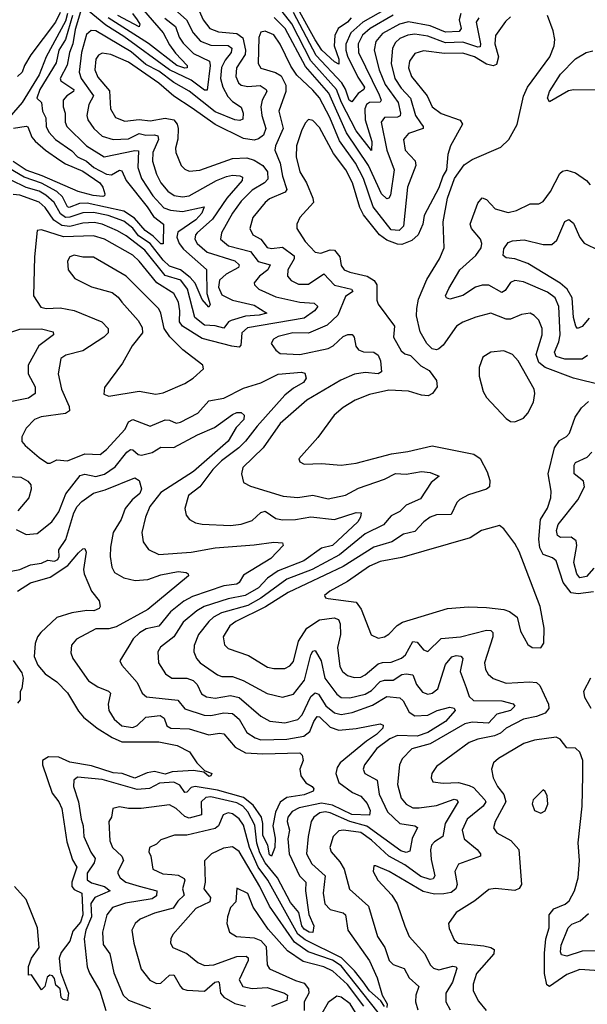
# Model space of a CAD drawing. Extents: x 1443846 to 1577407, y 839182 to 927291.
# Tile 432 of 535: x 1520245 to 1522859, y 917933 to 922466. Entities that reach past the tile are written whole.
import ezdxf

# ---------------------------------------------------------------- set-up
doc = ezdxf.new("R2010")
doc.units = 0

msp = doc.modelspace()

# ---------------------------------------------------------------- linework, layer by layer
at = {"layer": '0CON20XD'}
for points in [[(1520944.7, 922524.7), (1521013.4, 922465), (1521043.7, 922405), (1521076.7, 922366.7), (1521125, 922348.8), (1521205, 922346.9), (1521222.2, 922335), (1521219.3, 922315), (1521190.7, 922279.3), (1521173.9, 922246.1), (1521169.7, 922195), (1521180.2, 922155), (1521203, 922113), (1521225, 922090), (1521265, 922062.9), (1521274.1, 922035), (1521271.9, 922008.1), (1521258.7, 922001.3), (1521235.7, 922004.3), (1521145, 922041.5), (1521025, 922137.3), (1520955, 922177.3), (1520885, 922228.7), (1520825, 922260.1), (1520758.3, 922318.3), (1520595, 922415.2), (1520573.6, 922416.4), (1520552.9, 922397.1), (1520528.6, 922315), (1520518.3, 922225), (1520527.1, 922195), (1520585.2, 922115), (1520563.6, 922075), (1520553.3, 922025), (1520559.2, 922005), (1520585.9, 921965), (1520625, 921929.2), (1520675.2, 921915.2), (1520745, 921917.1), (1520795, 921942.6), (1520825, 921933.7), (1520866.2, 921936.2), (1520881.6, 921931.6), (1520884.2, 921915), (1520857.9, 921855), (1520856.6, 921815), (1520874.4, 921755), (1520893.9, 921715), (1520926.3, 921676.3), (1520956.5, 921656.5), (1520995, 921650.6), (1521025, 921654.8), (1521150.7, 921725), (1521196.5, 921743.5), (1521225, 921749.6), (1521257.8, 921747.8), (1521270.6, 921740.6), (1521269.6, 921725), (1521198.9, 921645), (1521132.1, 921547.9), (1521061.7, 921485), (1521053.8, 921475), (1521050.8, 921455), (1521062.6, 921435), (1521108, 921395), (1521235.4, 921355.4), (1521255, 921337.5), (1521252.5, 921325), (1521195, 921294.8), (1521165, 921266.8), (1521159.5, 921235), (1521175, 921199.4), (1521225, 921174.1), (1521325, 921152.2), (1521383.1, 921115), (1521348, 921105), (1521285, 921100.6), (1521218.8, 921081.2), (1521205.7, 921074.3), (1521184.8, 921045.2), (1521145, 921056.6), (1521095, 921060.4), (1521051.9, 921095), (1521017.2, 921225), (1520986.8, 921266.8), (1520915, 921288.1), (1520820.8, 921405), (1520735, 921471.2), (1520695, 921493.8), (1520625, 921524.1), (1520587.5, 921532.5), (1520535, 921530), (1520475, 921513.6), (1520438.6, 921518.6), (1520402.3, 921542.4), (1520361.3, 921601.3), (1520335, 921626.2), (1520245, 921658.8), (1520215, 921661)], [(1521059.6, 922535), (1521090.2, 922465), (1521120.4, 922425), (1521159.7, 922409.7), (1521245, 922402.2), (1521272.3, 922382.3), (1521285.1, 922325.1), (1521283.6, 922306.4), (1521243.6, 922245), (1521240, 922205), (1521252.6, 922175), (1521265, 922164.7), (1521295, 922159), (1521352.9, 922162.9), (1521380.3, 922145), (1521382.5, 922135), (1521361.5, 922095), (1521355.6, 922065), (1521359.8, 922025), (1521377.5, 921965), (1521367.6, 921935), (1521345, 921917), (1521325, 921910.7), (1521275, 921919.6), (1521145, 921982.9), (1521038.7, 922058.7), (1520954.4, 922114.4), (1520885, 922174.4), (1520745, 922270.6), (1520665, 922305.6), (1520625, 922311.2), (1520607.7, 922302.3), (1520595.2, 922284.8), (1520590.4, 922235), (1520605, 922200.7), (1520658.5, 922138.5), (1520662.6, 922055), (1520685.2, 922015.2), (1520729, 921999), (1520795, 922006.7), (1520845, 922000.9), (1520915, 922012.7), (1520954.3, 922004.3), (1520970.2, 921985), (1520974.8, 921965), (1520973.6, 921916.4), (1520961.8, 921875), (1520963.9, 921855), (1520988.8, 921795), (1521005, 921777.5), (1521025, 921768.5), (1521075, 921772.8), (1521225, 921827.5), (1521290.1, 921830.1), (1521325, 921819.2), (1521365, 921794.8), (1521385.2, 921765), (1521387.8, 921732.2), (1521372, 921715), (1521315, 921680.5), (1521265, 921630.6), (1521225.2, 921575), (1521174.2, 921485), (1521169.6, 921455), (1521206.4, 921425), (1521308.3, 921398.3), (1521343, 921353), (1521397.8, 921337.8), (1521388, 921315), (1521349.2, 921285), (1521324.5, 921255), (1521325.5, 921245), (1521346, 921226), (1521425, 921190), (1521535, 921164.8), (1521601.1, 921161.1), (1521617.5, 921145), (1521603.1, 921125), (1521555, 921091.9), (1521293.1, 921046.9), (1521267.6, 921025), (1521263.9, 920985), (1521262.8, 920967.2), (1521255, 920958.8), (1521222.3, 920962.3), (1521085, 920998.4), (1520995, 921054.5), (1520981, 921075), (1520982.5, 921125), (1520975.5, 921165), (1520955, 921205.3), (1520876.3, 921255), (1520795, 921354.8), (1520765, 921382.4), (1520635, 921455.6), (1520585, 921470.9), (1520445.7, 921465.7), (1520345, 921497.8), (1520324.4, 921495.6), (1520313.6, 921375), (1520308.5, 921195), (1520341.9, 921141.9), (1520366.7, 921136.7), (1520430.6, 921139.4), (1520495, 921127.6), (1520622.9, 921075), (1520652.7, 921045), (1520652.7, 921025), (1520632.7, 921005), (1520535, 920941.6), (1520457.8, 920922.2), (1520433.6, 920906.4), (1520421.8, 920835), (1520436.9, 920765), (1520473.2, 920685), (1520473.6, 920665), (1520455, 920652.6), (1520342.9, 920637.1), (1520312.9, 920625), (1520275, 920586), (1520254.5, 920545), (1520255, 920524), (1520269.4, 920505), (1520335, 920450.8), (1520373.3, 920425), (1520385, 920424.5), (1520415, 920439.5), (1520465, 920434.5), (1520545, 920467), (1520615, 920464.7), (1520645, 920487.1), (1520730.9, 920580.9), (1520745.7, 920614.3), (1520765, 920625.9), (1520845, 920594.6), (1520915, 920624.6), (1520935, 920622.7), (1520965, 920608.5), (1520985, 920612.4), (1521064.6, 920655), (1521115, 920710.7), (1521185, 920723.9), (1521275, 920770), (1521355, 920794.4), (1521435, 920833.9), (1521542.8, 920842.8), (1521558.1, 920838.1), (1521564.5, 920815), (1521551.8, 920795), (1521505, 920769.2), (1521465, 920737.9), (1521337.6, 920595), (1521284.3, 920525), (1521253.8, 920495), (1521173.3, 920435), (1521133.5, 920395), (1521074.2, 920315.8), (1521021.5, 920275), (1521005.6, 920215), (1521011.9, 920185), (1521026, 920165), (1521055, 920150), (1521085, 920143.5), (1521215, 920136.7), (1521265, 920144.2), (1521315, 920160.4), (1521355, 920196.9), (1521375, 920203.9), (1521425, 920170.3), (1521455, 920163.9), (1521515, 920164.3), (1521585, 920177.8), (1521695, 920164.8), (1521795, 920196.7), (1521817.1, 920195), (1521814.5, 920175), (1521802.7, 920155), (1521685, 920045.6), (1521635, 920033.2), (1521552.5, 919975), (1521435, 919928), (1521385.6, 919894.4), (1521345, 919850.9), (1521282.7, 919815), (1521205, 919799.3), (1521094.9, 919765.1), (1521060, 919745), (1520997.9, 919692.1), (1520954.7, 919625), (1520893.3, 919576.7), (1520880.8, 919555), (1520883.2, 919505), (1520916.2, 919455), (1520945, 919434.7), (1521013.8, 919433.8), (1521043.2, 919423.2), (1521062.1, 919405), (1521082.1, 919362.1), (1521105, 919348.1), (1521145, 919342.4), (1521215, 919355.2), (1521255, 919345.2), (1521355, 919260), (1521396.3, 919236.3), (1521465, 919229), (1521525, 919243.5), (1521545.9, 919265), (1521585, 919350.8), (1521605, 919366.7), (1521620.7, 919360.7), (1521655, 919307), (1521695, 919274.5), (1521725, 919267), (1521775.8, 919275.8), (1521870, 919310), (1521935, 919350.5), (1521995, 919344.7), (1522010.1, 919330.1), (1522038, 919278), (1522065, 919260.8), (1522125, 919264.4), (1522167.8, 919285), (1522225, 919301.1), (1522245, 919295.8), (1522250, 919285), (1522205.8, 919235), (1522125, 919183.8), (1522075, 919168.1), (1521985, 919169.8), (1521949.2, 919155), (1521889, 919111), (1521832.2, 919035), (1521826.8, 919015), (1521833.5, 918995), (1521890.5, 918965), (1521900.9, 918900.9), (1521938.6, 918818.6), (1521995, 918765.2), (1522064.6, 918754.6), (1522077.2, 918747.2), (1522052.9, 918697.1), (1522041.5, 918638.5), (1522025, 918631.6), (1521999.8, 918639.8), (1521843.8, 918753.8), (1521765, 918774.9), (1521675, 918815.1), (1521651, 918819), (1521626.2, 918813.8), (1521598.9, 918795), (1521587.5, 918775), (1521573.3, 918705), (1521566.2, 918625), (1521590.4, 918580.4), (1521651.8, 918525), (1521642.3, 918445), (1521649.7, 918395), (1521675, 918369.2), (1521734.2, 918354.3), (1521745.2, 918345.2), (1521755.3, 918275), (1521855, 918133.6), (1521890.7, 918055), (1521914.7, 917974.7), (1521937.3, 917935), (1521935, 917918.6)], [(1520783.8, 922545), (1520906, 922405), (1520935, 922350.7), (1520962.1, 922312.1), (1521016, 922255), (1521015.8, 922245), (1521005, 922243.1), (1520967.7, 922255), (1520837.1, 922357.1), (1520652.1, 922475)], [(1521965.6, 922535), (1521824.6, 922454.6), (1521769.2, 922405), (1521746, 922354), (1521746.6, 922325), (1521755, 922298.8), (1521801.9, 922201.9), (1521832.3, 922155), (1521830, 922145), (1521804, 922126), (1521775, 922087.1), (1521762.5, 922095), (1521745.9, 922145.9), (1521728.7, 922175), (1521610.8, 922300.8), (1521505, 922498.5)], [(1521771.4, 922475), (1521754.4, 922455), (1521711.1, 922425), (1521696.5, 922393.5), (1521693.7, 922345), (1521715.2, 922284.8), (1521715, 922261.8), (1521695, 922271.4), (1521636.1, 922325), (1521605, 922373.3), (1521519, 922529)], [(1520488.6, 922485), (1520455.5, 922374.5), (1520425.6, 922325), (1520413.1, 922266.9), (1520337.3, 922145), (1520323.7, 922105), (1520345.3, 922085.3), (1520350.4, 922045), (1520365, 922013.8), (1520366.9, 921975), (1520378.1, 921948.1), (1520410.2, 921915), (1520485, 921862), (1520510.7, 921835), (1520552.9, 921815), (1520586.7, 921785), (1520645, 921755.2), (1520667.8, 921752.2), (1520705, 921773.1), (1520715, 921770.5), (1520735.6, 921725), (1520831.4, 921605), (1520860.2, 921560.2), (1520906.6, 921525), (1520905, 921434.5), (1520895, 921434.8), (1520859.5, 921469.5), (1520822, 921495), (1520772.8, 921552.8), (1520725, 921584.7), (1520555, 921621.6), (1520520.4, 921619.6), (1520471.8, 921601.8), (1520464.6, 921605), (1520441.2, 921651.2), (1520415.1, 921675.1), (1520345, 921714), (1520265, 921741.1), (1520195, 921783.2)], [(1520465.1, 922495.1), (1520455, 922458.5), (1520366.2, 922295), (1520335, 922212.6), (1520255.5, 922084.5), (1520196.5, 922015)], [(1520430.4, 922499.6), (1520409.8, 922455), (1520296.1, 922303.9), (1520266.7, 922255), (1520255.8, 922224.2), (1520234.5, 922205)], [(1520525, 922502.2), (1520500.3, 922420.3), (1520490.1, 922355), (1520473.8, 922315), (1520463.6, 922256.4), (1520431.5, 922195), (1520434.8, 922184.8), (1520494.7, 922145), (1520492.9, 922135), (1520462.5, 922115), (1520444.7, 922095), (1520445.3, 922065), (1520454.8, 922035), (1520454.2, 921995), (1520461.9, 921975), (1520552.5, 921885), (1520634.3, 921834.3), (1520775, 921864), (1520791.8, 921861.8), (1520788.3, 921785), (1520806.3, 921735), (1520857.9, 921655), (1520909.2, 921599.2), (1520939.2, 921589.2), (1520995, 921583.5), (1521093.9, 921603.9), (1521083, 921575), (1521055.5, 921545), (1520972.6, 921487.4), (1520967.9, 921465), (1520978.6, 921435)], [(1520913.1, 922473.1), (1520962.3, 922435), (1520979.2, 922385), (1520997.6, 922357.6), (1521045, 922311), (1521118.6, 922275), (1521121.4, 922255), (1521107.9, 922142.1), (1521095, 922141), (1521035, 922187.9), (1520934.9, 922234.9), (1520725, 922388.5), (1520641.4, 922441.4), (1520555, 922512)], [(1520764.2, 922495), (1520785.9, 922465), (1520797.9, 922445), (1520795, 922433.5), (1520696.8, 922485)], [(1522359.2, 922475), (1522346.3, 922455), (1522366.8, 922355), (1522365, 922341.2), (1522355, 922339.2), (1522285, 922361.8), (1522205, 922359.6), (1522125, 922390), (1522065, 922399.5), (1522031.9, 922395), (1521995, 922379), (1521975, 922360.4), (1521962, 922335), (1521955.5, 922265), (1521973, 922195), (1522000.9, 922150.9), (1522043.9, 922105), (1522068, 922025), (1522090.9, 921990.9), (1522103.3, 921975), (1522103.6, 921965), (1522035, 921942), (1522012, 921915), (1522019.3, 921865), (1522065.9, 921815.9), (1522069.2, 921795), (1522030, 921695), (1522012.2, 921515), (1521991.9, 921495), (1521955, 921498.8), (1521871.9, 921605), (1521828.5, 921735), (1521790.8, 921805), (1521717.6, 921907.6), (1521672.6, 922015), (1521625, 922105.9), (1521595, 922141.6), (1521520.3, 922210.3), (1521492.8, 922252.8), (1521445, 922353.2), (1521415, 922396.8), (1521375, 922413.2), (1521355, 922408.1), (1521345.3, 922384.7), (1521343.3, 922265), (1521355, 922242.9), (1521422.7, 922222.7), (1521448.3, 922208.3), (1521470, 922165), (1521469.6, 922135), (1521438.7, 922045), (1521457.5, 921965), (1521422, 921885), (1521419.6, 921865), (1521444, 921805), (1521454.5, 921745), (1521474.7, 921685), (1521467.6, 921672.4), (1521395, 921640.8), (1521374.7, 921625), (1521318.7, 921555), (1521304.6, 921504.6), (1521318.8, 921475), (1521355.1, 921455.1), (1521385, 921417.5), (1521405, 921412.1), (1521455, 921418.7), (1521508.2, 921378.2), (1521509.1, 921365), (1521480.3, 921315), (1521477.5, 921285), (1521495.6, 921265), (1521528.2, 921248.2), (1521575, 921247.9), (1521645, 921296.7), (1521695, 921244.3), (1521772.5, 921225), (1521778.5, 921215), (1521745, 921191.8), (1521709.4, 921105), (1521660.3, 921059.7), (1521575, 921022.9), (1521502.5, 921025), (1521435, 921006.9), (1521413.8, 920995), (1521402.5, 920975), (1521424.1, 920944.1), (1521445, 920928.8), (1521534.7, 920924.7), (1521665, 920952.9), (1521688.2, 920965), (1521735, 921006.8), (1521756, 921016), (1521776.4, 921016.4), (1521785, 921003.8), (1521793.3, 920963.3), (1521805, 920945.9), (1521827.6, 920937.6), (1521875, 920935.5), (1521895, 920922.3), (1521906.2, 920895), (1521910.9, 920845), (1521895, 920836.3), (1521835, 920842), (1521786.5, 920833.5), (1521724.3, 920805.7), (1521566.7, 920715), (1521445, 920607.2), (1521366, 920495), (1521272.2, 920405), (1521265.6, 920375), (1521276, 920335), (1521307.8, 920317.8), (1521457.4, 920272.6), (1521525, 920266.5), (1521595, 920276.3), (1521665, 920260.3), (1521745, 920277.4), (1521805, 920309.5), (1521925, 920351), (1521975, 920377.1), (1522025, 920373.8), (1522095.3, 920385.3), (1522135, 920381.2), (1522176.7, 920365), (1522139.5, 920335), (1522090, 920260), (1522025, 920231.2), (1521995, 920202.2), (1521955, 920181.2), (1521919.5, 920140.5), (1521835, 920099.1), (1521717.2, 920002.8), (1521591.2, 919935), (1521475, 919890.1), (1521355, 919803.1), (1521295, 919769.7), (1521173.8, 919735), (1521136.6, 919715), (1521115.8, 919695), (1521068.8, 919635), (1521048, 919585), (1521046.2, 919555), (1521058.8, 919525), (1521076.4, 919505), (1521155, 919449.1), (1521175, 919442.6), (1521225, 919441.7), (1521273.4, 919423.4), (1521385, 919364.2), (1521455, 919347.3), (1521505, 919360.7), (1521556.5, 919425), (1521585, 919542.5), (1521595, 919559.4), (1521605, 919561.9), (1521632.4, 919515), (1521649.6, 919435), (1521705, 919360.6), (1521725, 919346.2), (1521765, 919344.4), (1521835, 919361), (1521865, 919378.4), (1521905, 919419.2), (1521925, 919425.2), (1521965, 919424.8), (1522005, 919451), (1522025.2, 919455.2), (1522055, 919449.1), (1522072.7, 919405), (1522099.9, 919369.9), (1522125, 919361.3), (1522145, 919364.7), (1522169.7, 919385), (1522205, 919497.1), (1522235, 919532.5), (1522255, 919538.9), (1522276.3, 919536.3), (1522285.3, 919525.3), (1522273.5, 919465), (1522301.2, 919391.2), (1522315, 919350.4), (1522335, 919331.3), (1522465, 919329.4), (1522516.8, 919316.8), (1522525.5, 919305), (1522504.4, 919285), (1522441.4, 919268.6), (1522403.2, 919226.8), (1522327.8, 919232.2), (1522295, 919224), (1522135, 919131.5), (1522051.1, 919108.9), (1522006.4, 919063.6), (1521994.6, 919035), (1521985.3, 918945), (1522002.1, 918882.1), (1522024.5, 918854.5), (1522055, 918838.3), (1522085, 918837), (1522165, 918848.5), (1522245, 918877.2), (1522256.2, 918875), (1522263.4, 918865), (1522204.4, 918765), (1522193.7, 918705), (1522155, 918680.7), (1522141.1, 918665), (1522135.9, 918644.1), (1522139.6, 918599.6), (1522157.3, 918525), (1522149.3, 918510.7), (1522135, 918507.7), (1522091.7, 918521.7), (1522017.8, 918575), (1521944.6, 918614.6), (1521865, 918689.1), (1521815, 918724.5), (1521735.2, 918734.8), (1521715, 918731.6), (1521688.2, 918705), (1521672.5, 918655), (1521679.3, 918635), (1521719.2, 918589.2), (1521739.2, 918555), (1521762.9, 918462.9), (1521851.8, 918385), (1521892.2, 918245), (1521926.9, 918195), (1521946.8, 918135), (1521965, 918116.8), (1522015, 918098.5), (1522038.5, 918055), (1522083.6, 918015), (1522069.6, 917975), (1522067.2, 917945), (1522078, 917908)], [(1522505, 922479.2), (1522482.1, 922457.9), (1522436, 922394), (1522432.3, 922355), (1522449.6, 922295), (1522440.8, 922259.2), (1522425, 922254), (1522395, 922261), (1522339.8, 922295), (1522285, 922312.4), (1522200.4, 922310.4), (1522105, 922322.8), (1522065, 922310.4), (1522039.2, 922275), (1522035.8, 922245), (1522048.9, 922205), (1522121.6, 922115), (1522145, 922064.5), (1522185, 922034.6), (1522273.2, 922003.2), (1522283.5, 921985), (1522228.1, 921885), (1522216.7, 921845), (1522210.6, 921775), (1522193.8, 921746.2), (1522175, 921691.2), (1522107.5, 921565), (1522101.2, 921525), (1522079.6, 921475), (1522049.9, 921450.1), (1522005, 921430.4), (1521985, 921431.9), (1521935, 921450.7), (1521901, 921475), (1521827.7, 921567.7), (1521811.7, 921601.7), (1521777.7, 921715), (1521747.4, 921775), (1521689.5, 921849.5), (1521625, 921969.1), (1521595, 922002.5), (1521575, 922006.7), (1521559.8, 921990.2), (1521542.5, 921955), (1521520, 921885), (1521517.6, 921835), (1521534.6, 921765.4), (1521565, 921714.4), (1521595.3, 921645), (1521597.2, 921625), (1521534.4, 921555), (1521521.1, 921525), (1521521.5, 921505), (1521559.4, 921445), (1521605, 921395.4), (1521631.6, 921391.6), (1521675, 921406.9), (1521695, 921404.4), (1521718.8, 921375), (1521724.5, 921334.5), (1521739.6, 921315), (1521765, 921303), (1521845, 921285.8), (1521877.1, 921265), (1521889.2, 921245), (1521889.1, 921175), (1521895, 921156), (1521970.6, 921055), (1521965.7, 921005), (1522000.9, 920940.9), (1522018.1, 920928.1), (1522045, 920920), (1522092.7, 920872.8), (1522130.8, 920850.8), (1522164.5, 920805), (1522167.3, 920775), (1522145.2, 920744.8), (1522125.2, 920734.8), (1522095, 920737.5), (1522035.2, 920755.2), (1521945, 920759.7), (1521855, 920741.1), (1521790, 920715), (1521735, 920681.2), (1521692.5, 920645), (1521617, 920543), (1521530, 920445), (1521535, 920431.2), (1521555, 920420), (1521635, 920422.2), (1521725, 920414.5), (1521795, 920424.6), (1521957.3, 920467.3), (1522032.6, 920477.4), (1522145, 920504.5), (1522336, 920466), (1522365.3, 920445.3), (1522397.1, 920385), (1522410.4, 920345), (1522408.2, 920315), (1522395, 920304.7), (1522311.9, 920278.1), (1522272.3, 920257.7), (1522257.5, 920242.5), (1522231.6, 920188.4), (1522165, 920185.8), (1522135, 920175.3), (1522105.5, 920155), (1522065, 920110.5), (1522013, 920097), (1521958.1, 920061.9), (1521875, 920038.1), (1521735, 919948.1), (1521481.4, 919828.6), (1521377.3, 919762.7), (1521240, 919695), (1521213.1, 919675), (1521182.5, 919625), (1521188.1, 919588.1), (1521205, 919570.5), (1521299, 919539), (1521385.3, 919485.3), (1521415, 919478.9), (1521465, 919479.2), (1521488.3, 919491.7), (1521505, 919510.6), (1521529.1, 919605), (1521567.6, 919665), (1521625, 919702.4), (1521692.5, 919712.5), (1521713.5, 919705), (1521721.2, 919685), (1521721.7, 919635), (1521708.9, 919575), (1521718.7, 919488.7), (1521730.8, 919465), (1521755, 919446.7), (1521785, 919438.1), (1521815, 919439.4), (1521835, 919449.1), (1521895, 919500.4), (1521915, 919507.3), (1521955, 919508.3), (1522003.8, 919526.2), (1522022, 919542), (1522055, 919602.7), (1522075, 919600.5), (1522105, 919565.5), (1522125, 919557.1), (1522185, 919617.6), (1522275, 919624.7), (1522395, 919654.8), (1522413.8, 919653.8), (1522423.3, 919645), (1522423.3, 919625), (1522385.4, 919505), (1522390.5, 919475), (1522402.7, 919452.7), (1522425, 919432.5), (1522485, 919410.9), (1522592.5, 919417.5), (1522625, 919414.1), (1522640.2, 919400.2), (1522680.5, 919315), (1522682.1, 919295), (1522665, 919273.8), (1522625, 919258.3), (1522565, 919245.6), (1522485.5, 919205), (1522458.3, 919181.7), (1522431.2, 919168.8), (1522355, 919153.3), (1522315, 919137.9), (1522165, 919027.8)], [(1521928.3, 922168.3), (1521987, 922085), (1521999.2, 922035), (1521996.6, 922023.4), (1521985, 922017.9), (1521924.1, 922015.9), (1521908.8, 921995), (1521935.2, 921865), (1521968.8, 921775), (1521951.7, 921658.3), (1521945, 921644.5), (1521935, 921641.2), (1521911.6, 921665), (1521851.4, 921795), (1521749.4, 921945), (1521668, 922128), (1521560.3, 922250.3), (1521466.9, 922425), (1521416.5, 922476.5)], [(1521965, 922486.8), (1521859.2, 922425), (1521823.2, 922395), (1521803.3, 922355), (1521805.2, 922315), (1521900.5, 922120.5), (1521909, 922095), (1521905, 922086.5), (1521855, 922084.4), (1521842.2, 922075), (1521833.9, 922055), (1521835.8, 922005), (1521866.4, 921905), (1521865, 921864.4), (1521793.6, 921955), (1521726.2, 922085), (1521703.1, 922145), (1521585.9, 922275.9), (1521497.4, 922447.4), (1521453.2, 922503.2)], [(1522275.9, 922494.1), (1522269.3, 922465), (1522278, 922425), (1522267.9, 922412.1), (1522205, 922408.4), (1522135, 922438.4), (1522035, 922455.9), (1521993.9, 922446.1), (1521915, 922401.9), (1521885.2, 922365), (1521877.6, 922325), (1521900, 922235), (1521928.3, 922168.3)], [(1522925, 920783.3), (1522795, 920815.9), (1522665, 920864.8), (1522635, 920888.3), (1522623.7, 920925), (1522651.2, 921015), (1522650.3, 921045), (1522635, 921082.2), (1522614.7, 921104.7), (1522595, 921114.5), (1522555, 921108.2), (1522505, 921086.6), (1522485, 921087.6), (1522415, 921114.5), (1522345, 921096.8), (1522285, 921073.8), (1522256.9, 921055), (1522195, 920966.9), (1522175, 920950.5), (1522163.7, 920946.3), (1522145, 920950), (1522119.2, 920975), (1522088.9, 921028.9), (1522072.7, 921102.7), (1522073.4, 921136.6), (1522081.3, 921178.7), (1522119.7, 921270.3), (1522177.5, 921365), (1522199.4, 921415), (1522195.6, 921535), (1522215.3, 921644.7), (1522247.5, 921735), (1522292.4, 921797.6), (1522327.8, 921822.2), (1522460.1, 921879.9), (1522497.5, 921915), (1522535, 921983.8), (1522565.5, 922114.5), (1522583.6, 922155), (1522686.2, 922295), (1522705.9, 922345), (1522708.6, 922375), (1522701.8, 922415), (1522675.3, 922485)], [(1522915, 922142.1), (1522795, 922143.3), (1522771.8, 922138.2), (1522685, 922088.6), (1522675.6, 922105), (1522684.7, 922135), (1522735, 922214.7), (1522805, 922286), (1522853.6, 922315), (1522885, 922323.3)], [(1520216.3, 921966.3), (1520275, 921975.8), (1520282, 921972), (1520300.9, 921925), (1520316.6, 921906.6), (1520363.6, 921865), (1520429.3, 921819.3), (1520455, 921802.7), (1520535, 921769.3), (1520613.8, 921715), (1520627.9, 921695), (1520636.7, 921665), (1520635.7, 921655), (1520627.9, 921652.1), (1520582.9, 921657.1), (1520514.4, 921675), (1520347.8, 921747.8), (1520275, 921772.5), (1520215, 921813)], [(1522860.4, 920919.6), (1522835, 920903.2), (1522755, 920902.7), (1522714.6, 920915), (1522708.1, 920935), (1522727.6, 920982.4), (1522733.2, 921015), (1522727.9, 921145), (1522710.8, 921185), (1522675, 921211.5), (1522565, 921259.7), (1522525, 921264.7), (1522505, 921255.4), (1522480.3, 921219.7), (1522465, 921210.3), (1522405, 921243.3), (1522375, 921244.3), (1522343.6, 921235), (1522285, 921195.5), (1522225, 921180), (1522210, 921185), (1522206.2, 921195), (1522221.1, 921228.9), (1522271.7, 921315), (1522345, 921380.3), (1522370, 921415), (1522373.6, 921435), (1522366.9, 921455), (1522324.7, 921505), (1522318.8, 921525), (1522355, 921620.6), (1522374.1, 921645.9), (1522395, 921638.5), (1522435, 921595.4), (1522495, 921578.2), (1522532.6, 921587.4), (1522595, 921618.9), (1522635, 921617.8), (1522655, 921628.6), (1522690, 921675), (1522732.1, 921757.9), (1522745, 921768.8), (1522765, 921772.5), (1522805, 921760.4), (1522855.2, 921725.3), (1522872.7, 921705)], [(1520978.6, 921435), (1520999.3, 921409.3), (1521105.2, 921315.2), (1521106, 921206), (1521121.4, 921155), (1521115, 921143.3), (1521085, 921177.3), (1521052.8, 921252.8), (1521029.5, 921279.5), (1520985, 921314.3), (1520935, 921331.4), (1520905, 921358.3), (1520845, 921434.9), (1520791.6, 921471.6), (1520765, 921506.7), (1520725, 921538.7), (1520651.5, 921565), (1520585, 921578.4), (1520535, 921576.6), (1520475, 921556.8), (1520455, 921555.8), (1520432.6, 921572.6), (1520402.8, 921625), (1520365, 921658.2), (1520335, 921676.1), (1520275, 921693), (1520205, 921726.8)], [(1522867.8, 921092.2), (1522835, 921053.1), (1522813.9, 921043.9), (1522805.3, 921055.3), (1522795.7, 921095), (1522789.8, 921185), (1522766.1, 921225), (1522733.4, 921253.4), (1522585, 921343), (1522525, 921365.8), (1522485, 921370), (1522471.1, 921381.1), (1522475, 921411.2), (1522495, 921440.6), (1522515, 921448.2), (1522568.1, 921451.9), (1522655, 921430.3), (1522695, 921431.8), (1522718.6, 921451.4), (1522755, 921537.1), (1522773.2, 921546.8), (1522795, 921530), (1522825, 921463.1), (1522845, 921437.5), (1522913.9, 921403.9)], [(1520655, 920732.5), (1520794.5, 920755.5), (1520871.4, 920741.4), (1520905, 920748.1), (1521005, 920790.8), (1521043.3, 920815), (1521091.7, 920858.3), (1521087.5, 920875), (1520996.2, 920946.2), (1520936.2, 921006.2), (1520910, 921045), (1520895.4, 921115), (1520885.4, 921135), (1520735, 921285.5), (1520585, 921372.3), (1520535, 921373.3), (1520495, 921382.4), (1520475.6, 921375), (1520464.5, 921355), (1520467.8, 921315), (1520499.2, 921275), (1520575, 921236.9), (1520670.3, 921210.3), (1520698.7, 921188.7), (1520715.7, 921165), (1520790.8, 921080.8), (1520808.4, 921048.4), (1520810.9, 921025), (1520762.2, 920965), (1520718, 920885), (1520635, 920772.5), (1520631.7, 920741.7), (1520655, 920732.5)], [(1520105.3, 920994.7), (1520245, 921041.7), (1520345, 921043.2), (1520398.9, 921028.9), (1520400.8, 921015), (1520332.5, 920965), (1520284, 920876), (1520283.7, 920835), (1520315.3, 920775), (1520315.3, 920744.7), (1520285.9, 920724.1), (1520185, 920704.2)], [(1522525, 920614.3), (1522565, 920630.8), (1522585, 920653.8), (1522610.6, 920705), (1522617.8, 920745), (1522613.3, 920765), (1522540, 920895), (1522515, 920924.4), (1522475, 920942.2), (1522415, 920935.7), (1522377.6, 920912.4), (1522360, 920865), (1522360, 920825), (1522378.7, 920755), (1522395, 920726), (1522485, 920629.5), (1522505, 920615.6), (1522525, 920614.3)], [(1522887.8, 919832.2), (1522817.3, 919822.7), (1522785, 919827.4), (1522747, 919875), (1522714.7, 919975), (1522698.8, 919988.8), (1522655, 920003.6), (1522640.8, 920035), (1522636.1, 920075), (1522643, 920165), (1522675, 920217.1), (1522690.7, 920265), (1522691.8, 920295), (1522678.2, 920375), (1522708.4, 920495), (1522731, 920529), (1522762.8, 920547.2), (1522777.1, 920562.9), (1522803.5, 920636.5), (1522831.5, 920678.5), (1522865, 920707.5)], [(1520229.1, 920119.1), (1520275, 920095.6), (1520325, 920100.9), (1520392.2, 920155), (1520425, 920200.5), (1520456.4, 920283.6), (1520523.1, 920366.9), (1520545, 920373.7), (1520595, 920362.6), (1520635, 920373.1), (1520685, 920407.2), (1520738.8, 920475), (1520755, 920486.9), (1520766.1, 920486.1), (1520790, 920465), (1520805, 920460.8), (1520855, 920473.7), (1520895, 920497.3), (1520955, 920497.2), (1521063.5, 920555), (1521141.4, 920588.6), (1521225, 920649.1), (1521245, 920658), (1521265, 920658.2), (1521278, 920645), (1521276.2, 920625), (1521241.6, 920588.4), (1521204.5, 920525), (1521045, 920385.6), (1520895, 920290), (1520844.7, 920225), (1520823.6, 920175), (1520807.9, 920105), (1520812.6, 920062.6), (1520837.6, 920027.6), (1520885, 920003.7), (1521035, 920014.3), (1521145, 920035.2), (1521325, 920047.7), (1521415, 920060.5), (1521455, 920057.1), (1521458.6, 920045), (1521401.2, 919985), (1521275, 919908.7), (1521255.9, 919875), (1521245, 919867.1), (1521185, 919859.7), (1521039.9, 919810.1), (1521001.3, 919788.7), (1520939.5, 919740.5), (1520885, 919673.3), (1520827.8, 919662.2), (1520796.2, 919643.8), (1520768, 919615), (1520747.8, 919582.2), (1520705.7, 919515), (1520715.6, 919495), (1520785.4, 919415), (1520808.9, 919365), (1520829.1, 919349.1), (1520972.6, 919332.6), (1521005, 919292.7), (1521094.5, 919264.5), (1521125, 919262.2), (1521185, 919274.2), (1521225, 919271.9), (1521255.6, 919245.6), (1521290, 919185), (1521329.5, 919159.5), (1521355, 919151.3), (1521475, 919153.4), (1521552.8, 919167.2), (1521581.4, 919188.6), (1521599.4, 919235), (1521615, 919257.3), (1521625, 919255.9), (1521675, 919209.1), (1521714.5, 919194.5), (1521795, 919202.5), (1521905, 919224.5), (1521918.5, 919218.5), (1521917.7, 919205), (1521888.1, 919175), (1521842.6, 919145), (1521720.3, 919045), (1521706.5, 919023.5), (1521701.2, 918995), (1521715, 918954.6), (1521778, 918908), (1521815, 918890.8), (1521845, 918858.1), (1521859.5, 918825), (1521855.7, 918804.3), (1521775, 918806.6), (1521685, 918849.6), (1521635, 918859.5), (1521531.8, 918838.2), (1521500.1, 918819.9), (1521479.6, 918795), (1521476.2, 918775), (1521487.7, 918735), (1521479.8, 918695), (1521486.3, 918625), (1521533, 918525), (1521562.6, 918495), (1521560.4, 918455), (1521576.5, 918346.5), (1521598.6, 918295), (1521595, 918263.5), (1521577.5, 918265), (1521555, 918278.4), (1521543.5, 918295), (1521529.7, 918355), (1521492.4, 918402.4)], [(1522888.6, 919941.4), (1522855, 919902.1), (1522825, 919897.1), (1522809.8, 919915), (1522796.3, 919966.3), (1522810.2, 920045), (1522807, 920067), (1522785, 920083.4), (1522735, 920082.5), (1522721.6, 920091.6), (1522717.6, 920115), (1522725, 920141.5), (1522815.9, 920255), (1522846.5, 920315), (1522841.5, 920341.5), (1522798.8, 920375), (1522797.8, 920415), (1522805, 920426.9), (1522857.6, 920452.4), (1522880.3, 920475)], [(1520192.3, 920362.3), (1520249.2, 920359.2), (1520281.4, 920341.4), (1520296.2, 920325), (1520298.2, 920305), (1520286.2, 920265), (1520235.5, 920205)], [(1520205, 919927.2), (1520245, 919935.3), (1520295, 919956.9), (1520345, 919964.7), (1520375, 919978), (1520405, 919973.7), (1520419.8, 919980.2), (1520426.6, 919995), (1520425.2, 920024.8), (1520456.7, 920073.3), (1520494.4, 920195.6), (1520509.3, 920225), (1520531.4, 920248.6), (1520585, 920286.7), (1520638.1, 920301.8), (1520775, 920356.2), (1520795, 920344), (1520805.7, 920305.7), (1520797.7, 920285), (1520762.1, 920255), (1520730.3, 920215), (1520712, 920165), (1520675.8, 920105), (1520663, 920037), (1520661.7, 919995), (1520668.4, 919945), (1520681.5, 919921.5), (1520725, 919896.8), (1520775.9, 919884.1), (1520835, 919889.4), (1520895, 919910.8), (1520975, 919925.3), (1521011.2, 919921.2), (1521020, 919915), (1521021.5, 919905), (1520835, 919751.1), (1520689, 919671), (1520655, 919661.4), (1520595, 919662.1), (1520505.8, 919614.2), (1520483, 919587), (1520479.4, 919550.6), (1520488.9, 919525), (1520561.9, 919421.9), (1520604.1, 919394.1), (1520654.3, 919375), (1520663.5, 919365), (1520651.6, 919315), (1520654.6, 919285), (1520680.4, 919245), (1520715, 919214.7), (1520765, 919206.8), (1520785, 919216.6), (1520825.5, 919254.5), (1520891.9, 919261.9), (1520909.9, 919249.9), (1520922.2, 919215), (1520941.4, 919205), (1521025, 919200.5), (1521116.4, 919173.6), (1521165, 919181.6), (1521185, 919177.9), (1521237.1, 919117.1), (1521285, 919090), (1521365, 919085.6), (1521535, 919090.9), (1521545, 919080), (1521549.7, 919055), (1521535.4, 919015), (1521539.6, 918985), (1521562.2, 918952.2), (1521592, 918935), (1521598.8, 918925), (1521596.2, 918915), (1521555, 918898.1), (1521474.3, 918885.7), (1521445, 918863.8), (1521422.2, 918817.8), (1521410.5, 918755), (1521421.5, 918698.5), (1521419.2, 918655), (1521405, 918614.6), (1521395, 918620.9), (1521386.8, 918665), (1521365, 918710.5), (1521364.7, 918765), (1521357.7, 918795), (1521320.3, 918850.3), (1521275.8, 918885.8), (1521155, 918918.8), (1521053.5, 918936.5), (1521035, 918930.7), (1521015, 918909.6), (1521005, 918908.8), (1520982.1, 918942.1), (1520955, 918955.5), (1520889, 918951), (1520842.9, 918927.1), (1520785, 918922.4), (1520625, 918968.5), (1520510.9, 918979.1), (1520494.6, 918965.4), (1520492.7, 918935), (1520514.8, 918864.8), (1520527.8, 918785), (1520537.4, 918755), (1520540.8, 918705), (1520573, 918633), (1520592.2, 918605), (1520587.8, 918585), (1520555, 918536.4), (1520556, 918506), (1520575, 918491.7), (1520634.6, 918475), (1520661.5, 918455), (1520591.4, 918425), (1520572.5, 918397.5), (1520574.7, 918335), (1520548.8, 918275), (1520540.9, 918235), (1520555.8, 918105), (1520566.3, 918076.3), (1520613.6, 917995), (1520641.1, 917905)], [(1522645, 919573.8), (1522658, 919595), (1522660, 919665), (1522641.4, 919765), (1522545, 920016.9), (1522524.5, 920055), (1522475, 920122), (1522455, 920136.9), (1522371.2, 920115), (1522319.8, 920080.2), (1522005, 919990.2), (1521905, 919971.5), (1521855, 919949.4), (1521755, 919879.5), (1521672.9, 919835), (1521648, 919815), (1521653.3, 919805), (1521665, 919801.5), (1521793.7, 919783.7), (1521817.5, 919752.5), (1521863.3, 919633.3), (1521895, 919619.4), (1521925, 919624.4), (1521945, 919636.9), (1521982.6, 919677.4), (1522007.2, 919692.8), (1522215, 919755.4), (1522312.2, 919762.2), (1522395, 919760.4), (1522475, 919750), (1522500.9, 919740.9), (1522535.6, 919715), (1522551.4, 919651.4), (1522585, 919590), (1522605, 919576.2), (1522645, 919573.8)], [(1520235, 919835.2), (1520295, 919872.7), (1520385, 919899.6), (1520466.3, 919953.7), (1520515, 920012.1), (1520535, 920030), (1520545, 920031.2), (1520550.6, 920015), (1520538.5, 919935), (1520540.9, 919915), (1520575.3, 919835.3), (1520610.3, 919790.3), (1520615.8, 919765), (1520610, 919755), (1520586.7, 919745), (1520553.6, 919746.4), (1520485, 919735.4), (1520415, 919713.2), (1520341.5, 919645), (1520326.5, 919625), (1520315.4, 919594.6), (1520311.5, 919535), (1520327.7, 919495), (1520362.1, 919455), (1520415, 919417.3), (1520465, 919367.5), (1520515, 919283.3), (1520539.1, 919255), (1520600.8, 919205), (1520670.9, 919160.9), (1520715, 919141.4), (1520885, 919141.8), (1520970, 919125), (1521026.7, 919095), (1521061.2, 919045), (1521095, 919010), (1521130, 918995), (1521125.7, 918985), (1521115, 918982.1), (1521092, 919002), (1521045, 919010), (1520947.1, 919002.9), (1520915, 918993.2), (1520865, 919004.6), (1520832, 918998), (1520775, 918973.4), (1520716.2, 918996.2), (1520675, 918998.6), (1520575, 919030.5), (1520475, 919048), (1520425, 919070.7), (1520377.7, 919072.3), (1520349.2, 919055), (1520349.1, 919035), (1520394.3, 918904.3), (1520425.2, 918865), (1520438, 918835), (1520461.7, 918681.7), (1520487.6, 918597.6), (1520508.4, 918565), (1520485.1, 918495), (1520484.8, 918475), (1520495, 918461.2), (1520531, 918445), (1520535.4, 918345), (1520525, 918311.6), (1520490.1, 918269.9), (1520475, 918224), (1520435, 918171.2), (1520426.5, 918145), (1520432.7, 918082.7), (1520469.1, 917985), (1520465, 917950), (1520445, 917955.6), (1520435.6, 917965), (1520431.4, 918005), (1520411.2, 918021.2), (1520405, 918052.5), (1520395, 918063.8), (1520383.6, 918066.4), (1520371.7, 918058.3), (1520360, 918015), (1520345, 918000), (1520299.3, 918069.3), (1520285, 918067.5), (1520285, 918107.5), (1520299.3, 918145), (1520333.6, 918195), (1520326.1, 918285), (1520275, 918415.8), (1520220, 918475)], [(1520215, 919515.8), (1520255, 919459.6), (1520260.4, 919435), (1520255, 919386.7), (1520247, 919373), (1520246.7, 919335), (1520235, 919320)], [(1522877.2, 919295), (1522846.7, 919345), (1522843.3, 919375), (1522875, 919436.7)], [(1522838.8, 918985), (1522838.9, 919055), (1522825, 919093.8), (1522805, 919112), (1522765, 919113.3), (1522733.8, 919153.8), (1522715, 919163.5), (1522615, 919149.2), (1522566.9, 919133.1), (1522450, 919065), (1522427.1, 919045), (1522417.8, 919015), (1522424.6, 918975), (1522444.6, 918935), (1522475, 918898.5), (1522484.3, 918865), (1522433.8, 918775), (1522426.4, 918745), (1522442.2, 918722.2), (1522506.5, 918686.5), (1522543.3, 918645), (1522555.3, 918484.7), (1522545, 918465.6), (1522525, 918457.7), (1522433.7, 918466.3), (1522405, 918462.2), (1522340.7, 918409.3), (1522255, 918356.4), (1522219.5, 918305), (1522221.9, 918281.9), (1522245, 918230), (1522264.7, 918214.7), (1522382.4, 918202.4), (1522414.8, 918194.8), (1522429.3, 918185), (1522427.9, 918165), (1522348.7, 918075), (1522332.7, 918025), (1522333.1, 917995), (1522357, 917947), (1522392.3, 917905)], [(1522165, 919027.8), (1522142.7, 918995), (1522140, 918975), (1522147.9, 918957.9), (1522195, 918950.4), (1522265, 918954.3), (1522315, 918940.4), (1522335, 918930.5), (1522387.6, 918875), (1522390.8, 918865), (1522379, 918845), (1522305, 918784.6), (1522282.1, 918735), (1522292.2, 918695), (1522351.4, 918645), (1522367.5, 918625), (1522367.5, 918615), (1522265, 918578.9), (1522248.2, 918545), (1522258.7, 918485), (1522253.5, 918465), (1522231.7, 918448.3), (1522198.5, 918441.5), (1522155, 918440.4), (1522102.1, 918452.1), (1521946.9, 918545), (1521885, 918570.8), (1521875, 918570), (1521871.9, 918545), (1521893.3, 918505), (1521957.8, 918435), (1521983.6, 918395), (1522017.9, 918292.1), (1522038.2, 918245), (1522110.4, 918165), (1522135.4, 918115), (1522149.8, 918099.8), (1522175, 918091.6), (1522238.9, 918108.9), (1522254.2, 918105), (1522257.2, 918097.2), (1522237.8, 918035), (1522206.5, 917985), (1522207.8, 917945), (1522227.6, 917907.6)], [(1522936.1, 918086.1), (1522825, 918092.8), (1522765, 918070.8), (1522684.7, 918014.7), (1522672.5, 918022.5), (1522662.3, 918075), (1522661.8, 918168.2), (1522668.1, 918235), (1522683.8, 918285), (1522682.5, 918345), (1522705, 918371.8), (1522756.1, 918393.9), (1522775, 918409.4), (1522800.4, 918455), (1522816.8, 918515), (1522822.7, 918595), (1522816.7, 918676.7), (1522834.7, 918845), (1522838.8, 918985)], [(1522645, 918812.9), (1522665, 918823.8), (1522676.7, 918855), (1522673.4, 918893.4), (1522665, 918913.3), (1522655, 918920), (1522609.2, 918875), (1522604.5, 918855.5), (1522615.5, 918825.5), (1522645, 918812.9)], [(1521492.4, 918402.4), (1521431.9, 918515), (1521375, 918583.9), (1521351, 918631), (1521337.4, 918675), (1521327.5, 918757.5), (1521295, 918818.8), (1521271.6, 918845), (1521245, 918861), (1521125, 918888.1), (1521102.1, 918885), (1521080.8, 918865), (1521082.5, 918805), (1521025, 918790.2), (1521005, 918797.2), (1520964.8, 918834.8), (1520935, 918850.9), (1520804.7, 918834.7), (1520745, 918834.6), (1520705, 918842.5), (1520674.2, 918835), (1520666.7, 918795), (1520654.6, 918775), (1520659.3, 918685), (1520671.8, 918655), (1520714.8, 918614.8), (1520722.7, 918595), (1520696.1, 918545), (1520696.2, 918535), (1520707.8, 918515), (1520734, 918495), (1520795, 918477.3), (1520875.6, 918455.6), (1520875, 918432.9), (1520855, 918419.2), (1520731.3, 918398.7), (1520671.4, 918378.6), (1520646.6, 918345), (1520625.3, 918265), (1520629, 918209), (1520660.3, 918165), (1520677.9, 918077.9), (1520721.3, 917975), (1520745, 917951.8), (1520846.8, 917913.2)], [(1521925, 917923.4), (1521908.5, 917948.5), (1521855, 917995.6), (1521826.2, 918036.2), (1521787.2, 918087.2), (1521727.1, 918147.1), (1521559.4, 918229.4), (1521526.3, 918256.3), (1521387.2, 918505), (1521343.6, 918565), (1521302.9, 918655), (1521275, 918758.2), (1521255, 918787.4), (1521225, 918810), (1521205, 918814.2), (1521181.8, 918805), (1521159.6, 918755), (1521145, 918741.9), (1521015, 918711.6), (1520958.2, 918711.8), (1520895, 918690.6), (1520875, 918670.5), (1520842.9, 918655), (1520840, 918635), (1520848.8, 918615), (1520858.1, 918555), (1520903.5, 918533.5), (1520945, 918530.5), (1520975, 918527.4), (1521001.9, 918511.9), (1521005.2, 918505), (1520994.4, 918465), (1521002.6, 918435), (1520972.6, 918407.4), (1520952.2, 918375), (1520865, 918352.2), (1520799.4, 918325), (1520776.4, 918305), (1520760.9, 918275), (1520770.8, 918215), (1520804.7, 918094.7), (1520844.7, 918044.7), (1520875, 918028.8), (1520895, 918030), (1520935, 918067.5), (1520955, 918068.2), (1520985, 918015.4), (1520995, 918004.7), (1521015, 917997.4), (1521096, 917994), (1521143.3, 918035), (1521158.5, 918038.5), (1521163.9, 918033.9), (1521170.2, 917985), (1521185, 917965.8), (1521235, 917936.6), (1521284.7, 917924.7)], [(1521894.9, 917894.9), (1521725, 918110.2), (1521685, 918135.7), (1521573.9, 918173.9), (1521509.5, 918219.5), (1521395.4, 918385), (1521351.2, 918475), (1521255, 918637.2), (1521225, 918657.3), (1521182.6, 918652.6), (1521128.1, 918625), (1521095, 918593.3), (1521099, 918495), (1521093.2, 918465), (1521123, 918425), (1521119.7, 918405), (1521055.2, 918374.8), (1520950.6, 918255), (1520940.5, 918235), (1520938.9, 918215), (1520950, 918195), (1521015, 918167.5), (1521064.4, 918125), (1521095, 918111.1), (1521139.2, 918115), (1521245, 918153.5), (1521287.1, 918155), (1521296.9, 918146.9), (1521297, 918135), (1521255.9, 918045), (1521272.1, 918015), (1521315, 918005.2), (1521385, 918010.3), (1521464.5, 917985), (1521477.5, 917975), (1521475, 917950.7), (1521405, 917922.6)], [(1521829.5, 917925), (1521754.3, 918024.3), (1521687.4, 918085), (1521645, 918104.8), (1521550.5, 918130.5), (1521478.5, 918178.5), (1521389.5, 918279.5), (1521320.4, 918380.4), (1521295, 918442.9), (1521245, 918467.5), (1521240, 918405), (1521215, 918378.8), (1521202.2, 918335), (1521198.6, 918305), (1521210.8, 918265), (1521243.3, 918245), (1521325, 918238.5), (1521355, 918227.3), (1521379.1, 918199.1), (1521384.7, 918114.7), (1521395, 918095.7), (1521515, 918042), (1521555, 918030.8), (1521575.5, 918005), (1521577, 917985), (1521554.1, 917945), (1521554.9, 917905.1)], [(1522985, 918180), (1522835, 918178), (1522765, 918155.4), (1522740.3, 918160.3), (1522735.3, 918175.3), (1522738.6, 918205), (1522770.9, 918285), (1522787.7, 918302.3), (1522826.6, 918316.6), (1522865, 918350.3)], [(1521822.7, 917842.7), (1521766.5, 917935), (1521725, 917966.5), (1521705, 917971.2), (1521665, 917941.9), (1521630.2, 917879.8)]]:
    msp.add_lwpolyline(points, dxfattribs=at)

doc.saveas('drawing.dxf')
